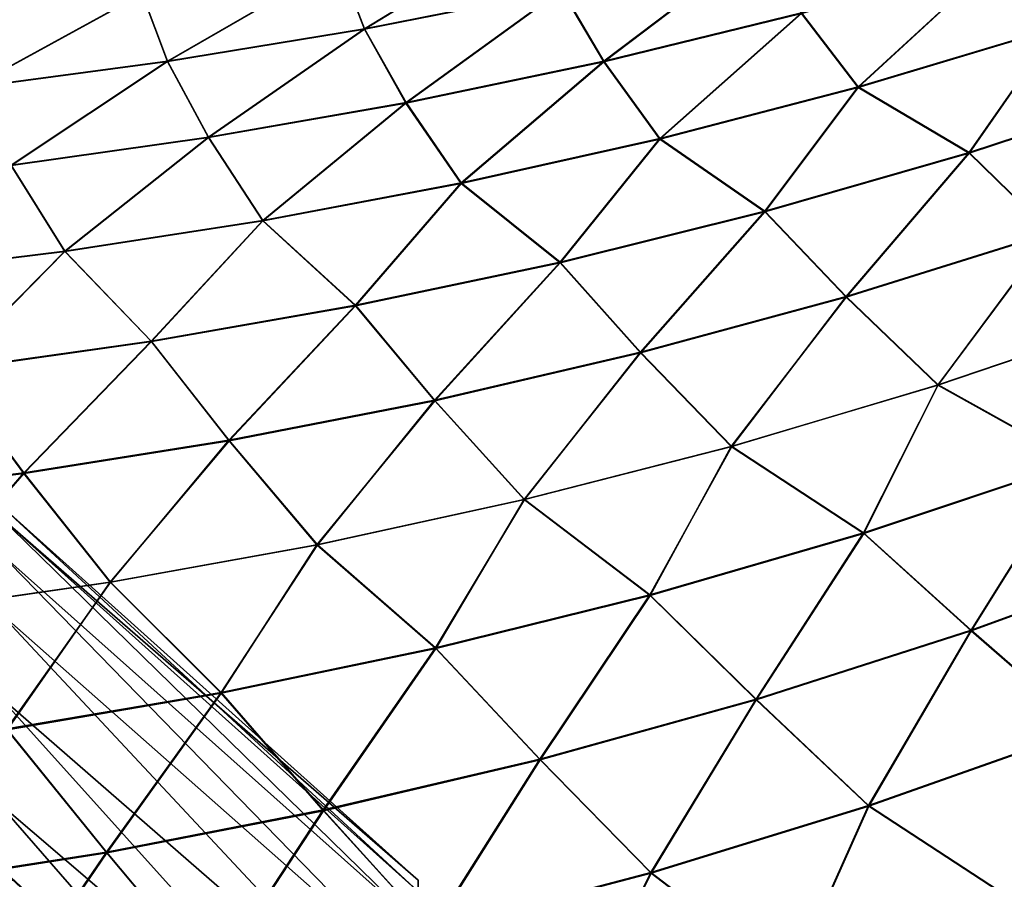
# Model space of a CAD drawing. Header units: metres. Extents: x -2 to 102, y -85 to 102.
# Tile 276 of 343: x 82.45 to 84.98, y 21.99 to 24.19. Entities that reach past the tile are written whole.
import ezdxf

# ---------------------------------------------------------------- set-up
doc = ezdxf.new("R2010")
doc.units = ezdxf.units.M
doc.layers.add('solid_21064300', color=7, linetype='CONTINUOUS')

msp = doc.modelspace()

# ---------------------------------------------------------------- linework, layer by layer
at = {"layer": 'solid_21064300'}
for points in [[(84.963448, 24.349924, -8.082553), (85.4683, 24.511858, -8.175886), (85.110725, 24.169491, -8.434382)], [(85.111015, 24.171268, 8.431044), (85.468727, 24.513657, 8.17223), (84.963875, 24.351658, 8.079058)], [(83.271156, 24.338259, -7.008092), (83.775078, 24.434538, -7.113607), (83.337212, 24.167259, -7.419191)], [(83.337624, 24.168566, 7.41629), (83.77562, 24.435841, 7.11038), (83.271637, 24.33942, 7.00517)], [(83.775078, 24.434538, -7.113607), (83.842453, 24.267124, -7.513674), (83.337212, 24.167259, -7.419191)], [(83.337624, 24.168566, 7.41629), (83.842926, 24.26856, 7.510507), (83.77562, 24.435841, 7.11038)], [(83.842453, 24.267124, -7.513674), (84.347473, 24.384428, -7.613317), (83.950409, 24.083586, -7.903437)], [(83.950783, 24.08514, 7.900337), (84.347984, 24.385981, 7.609906), (83.842926, 24.26856, 7.510507)], [(84.347473, 24.384428, -7.613317), (84.457268, 24.207378, -7.991421), (83.950409, 24.083586, -7.903437)], [(83.950783, 24.08514, 7.900337), (84.457672, 24.209028, 7.988115), (84.347984, 24.385981, 7.609906)], [(82.766899, 24.258049, -6.910396), (83.271156, 24.338259, -7.008092), (82.832169, 24.084036, -7.33136)], [(82.832504, 24.085211, 7.328732), (83.271637, 24.33942, 7.00517), (82.767303, 24.259069, 6.907784)], [(83.271156, 24.338259, -7.008092), (83.337212, 24.167259, -7.419191), (82.832169, 24.084036, -7.33136)], [(82.832504, 24.085211, 7.328732), (83.337624, 24.168566, 7.41629), (83.271637, 24.33942, 7.00517)], [(84.457268, 24.207378, -7.991421), (84.963448, 24.349924, -8.082553), (84.602768, 24.017687, -8.355328)], [(84.603035, 24.019407, 8.352143), (84.963875, 24.351658, 8.079058), (84.457672, 24.209028, 7.988115)], [(84.963448, 24.349924, -8.082553), (85.110725, 24.169491, -8.434382), (84.602768, 24.017687, -8.355328)], [(84.603035, 24.019407, 8.352143), (85.111015, 24.171268, 8.431044), (84.963875, 24.351658, 8.079058)], [(82.262512, 24.193136, -6.822421), (82.766899, 24.258049, -6.910396), (82.327675, 24.016611, -7.251867)], [(82.327919, 24.017653, 7.249519), (82.767303, 24.259069, 6.907784), (82.262825, 24.194017, 6.820124)], [(82.766899, 24.258049, -6.910396), (82.832169, 24.084036, -7.33136), (82.327675, 24.016611, -7.251867)], [(82.327919, 24.017653, 7.249519), (82.832504, 24.085211, 7.328732), (82.767303, 24.259069, 6.907784)], [(83.337212, 24.167259, -7.419191), (83.842453, 24.267124, -7.513674), (83.443481, 23.977861, -7.819668)], [(83.443794, 23.979305, 7.816796), (83.842926, 24.26856, 7.510507), (83.337624, 24.168566, 7.41629)], [(83.842453, 24.267124, -7.513674), (83.950409, 24.083586, -7.903437), (83.443481, 23.977861, -7.819668)], [(83.443794, 23.979305, 7.816796), (83.950783, 24.08514, 7.900337), (83.842926, 24.26856, 7.510507)], [(83.950409, 24.083586, -7.903437), (84.457268, 24.207378, -7.991421), (84.093918, 23.885223, -8.27869)], [(84.094147, 23.886875, 8.275677), (84.457672, 24.209028, 7.988115), (83.950783, 24.08514, 7.900337)], [(84.457268, 24.207378, -7.991421), (84.602768, 24.017687, -8.355328), (84.093918, 23.885223, -8.27869)], [(84.094147, 23.886875, 8.275677), (84.603035, 24.019407, 8.352143), (84.457672, 24.209028, 7.988115)], [(82.832169, 24.084036, -7.33136), (83.337212, 24.167259, -7.419191), (82.937019, 23.889423, -7.741379)], [(82.937256, 23.890751, 7.738744), (83.337624, 24.168566, 7.41629), (82.832504, 24.085211, 7.328732)], [(83.337212, 24.167259, -7.419191), (83.443481, 23.977861, -7.819668), (82.937019, 23.889423, -7.741379)], [(82.937256, 23.890751, 7.738744), (83.443794, 23.979305, 7.816796), (83.337624, 24.168566, 7.41629)], [(84.602768, 24.017687, -8.355328), (85.110725, 24.169491, -8.434382), (84.886971, 23.849571, -8.715689)], [(84.887085, 23.851341, 8.712619), (85.111015, 24.171268, 8.431044), (84.603035, 24.019407, 8.352143)], [(85.110725, 24.169491, -8.434382), (85.409157, 24.021404, -8.785089), (84.886971, 23.849571, -8.715689)], [(84.887085, 23.851341, 8.712619), (85.409294, 24.023193, 8.781903), (85.111015, 24.171268, 8.431044)], [(82.327675, 24.016611, -7.251867), (82.832169, 24.084036, -7.33136), (82.431534, 23.817408, -7.670044)], [(82.431671, 23.818617, 7.667653), (82.832504, 24.085211, 7.328732), (82.327919, 24.017653, 7.249519)], [(82.832169, 24.084036, -7.33136), (82.937019, 23.889423, -7.741379), (82.431534, 23.817408, -7.670044)], [(82.431671, 23.818617, 7.667653), (82.937256, 23.890751, 7.738744), (82.832504, 24.085211, 7.328732)], [(83.443481, 23.977861, -7.819668), (83.950409, 24.083586, -7.903437), (83.584892, 23.771469, -8.205371)], [(83.58506, 23.773037, 8.202545), (83.950783, 24.08514, 7.900337), (83.443794, 23.979305, 7.816796)], [(83.950409, 24.083586, -7.903437), (84.093918, 23.885223, -8.27869), (83.584892, 23.771469, -8.205371)], [(83.58506, 23.773037, 8.202545), (84.094147, 23.886875, 8.275677), (83.950783, 24.08514, 7.900337)], [(84.093918, 23.885223, -8.27869), (84.602768, 24.017687, -8.355328), (84.363197, 23.698767, -8.647977)], [(84.363274, 23.700499, 8.645047), (84.603035, 24.019407, 8.352143), (84.094147, 23.886875, 8.275677)], [(84.602768, 24.017687, -8.355328), (84.886971, 23.849571, -8.715689), (84.363197, 23.698767, -8.647977)], [(84.363274, 23.700499, 8.645047), (84.887085, 23.851341, 8.712619), (84.603035, 24.019407, 8.352143)], [(84.886971, 23.849571, -8.715689), (85.409157, 24.021404, -8.785089), (85.097343, 23.644165, -9.040006)], [(85.09729, 23.645935, 9.037109), (85.409294, 24.023193, 8.781903), (84.887085, 23.851341, 8.712619)], [(83.076416, 23.67717, 8.133792), (83.443794, 23.979305, 7.816796), (82.937256, 23.890751, 7.738744)], [(83.076416, 23.67717, 8.133792), (83.58506, 23.773037, 8.202545), (83.443794, 23.979305, 7.816796)], [(82.937019, 23.889423, -7.741379), (83.443481, 23.977861, -7.819668), (83.076317, 23.675699, -8.136415)], [(83.443481, 23.977861, -7.819668), (83.584892, 23.771469, -8.205371), (83.076317, 23.675699, -8.136415)], [(82.431534, 23.817408, -7.670044), (82.937019, 23.889423, -7.741379), (82.568863, 23.597067, -8.07309)], [(82.568863, 23.598438, 8.070674), (82.937256, 23.890751, 7.738744), (82.431671, 23.818617, 7.667653)], [(82.568863, 23.598438, 8.070674), (83.076416, 23.67717, 8.133792), (82.937256, 23.890751, 7.738744)], [(82.937019, 23.889423, -7.741379), (83.076317, 23.675699, -8.136415), (82.568863, 23.597067, -8.07309)], [(83.584892, 23.771469, -8.205371), (84.093918, 23.885223, -8.27869), (83.838699, 23.568411, -8.58274)], [(83.83873, 23.570087, 8.579963), (84.094147, 23.886875, 8.275677), (83.58506, 23.773037, 8.202545)], [(84.093918, 23.885223, -8.27869), (84.363197, 23.698767, -8.647977), (83.838699, 23.568411, -8.58274)], [(83.83873, 23.570087, 8.579963), (84.363274, 23.700499, 8.645047), (84.094147, 23.886875, 8.275677)], [(84.363197, 23.698767, -8.647977), (84.886971, 23.849571, -8.715689), (84.571693, 23.480185, -8.983318)], [(84.571594, 23.481949, 8.98053), (84.887085, 23.851341, 8.712619), (84.363274, 23.700499, 8.645047)], [(84.571594, 23.481949, 8.98053), (85.09729, 23.645935, 9.037109), (84.887085, 23.851341, 8.712619)], [(84.886971, 23.849571, -8.715689), (85.097343, 23.644165, -9.040006), (84.571693, 23.480185, -8.983318)], [(82.062721, 23.535942, 8.014533), (82.568863, 23.598438, 8.070674), (82.431671, 23.818617, 7.667653)], [(82.431534, 23.817408, -7.670044), (82.568863, 23.597067, -8.07309), (82.062843, 23.534674, -8.01674)], [(83.076317, 23.675699, -8.136415), (83.584892, 23.771469, -8.205371), (83.314301, 23.457827, -8.520871)], [(83.314255, 23.459435, 8.518264), (83.58506, 23.773037, 8.202545), (83.076416, 23.67717, 8.133792)], [(83.314255, 23.459435, 8.518264), (83.83873, 23.570087, 8.579963), (83.58506, 23.773037, 8.202545)], [(83.584892, 23.771469, -8.205371), (83.838699, 23.568411, -8.58274), (83.314301, 23.457827, -8.520871)], [(82.790649, 23.367733, 8.46104), (83.076416, 23.67717, 8.133792), (82.568863, 23.598438, 8.070674)], [(82.790649, 23.367733, 8.46104), (83.314255, 23.459435, 8.518264), (83.076416, 23.67717, 8.133792)], [(83.838699, 23.568411, -8.58274), (84.363197, 23.698767, -8.647977), (84.044678, 23.33724, -8.928357)], [(84.044525, 23.338985, 8.925688), (84.363274, 23.700499, 8.645047), (83.83873, 23.570087, 8.579963)], [(84.044525, 23.338985, 8.925688), (84.571594, 23.481949, 8.98053), (84.363274, 23.700499, 8.645047)], [(84.363197, 23.698767, -8.647977), (84.571693, 23.480185, -8.983318), (84.044678, 23.33724, -8.928357)], [(82.568863, 23.597067, -8.07309), (83.076317, 23.675699, -8.136415), (82.790794, 23.366201, -8.46347)], [(83.076317, 23.675699, -8.136415), (83.314301, 23.457827, -8.520871), (82.790794, 23.366201, -8.46347)], [(84.808037, 23.255186, 9.294316), (85.09729, 23.645935, 9.037109), (84.571594, 23.481949, 8.98053)], [(84.571693, 23.480185, -8.983318), (85.097343, 23.644165, -9.040006), (84.806595, 23.254726, -9.295116)], [(85.097343, 23.644165, -9.040006), (85.333885, 23.43362, -9.341311), (84.806595, 23.254726, -9.295116)], [(84.808037, 23.255186, 9.294316), (85.335358, 23.4342, 9.34032), (85.09729, 23.645935, 9.037109)], [(82.268517, 23.294094, 8.409473), (82.568863, 23.598438, 8.070674), (82.062721, 23.535942, 8.014533)], [(82.062843, 23.534674, -8.01674), (82.568863, 23.597067, -8.07309), (82.268776, 23.292648, -8.411718)], [(82.268517, 23.294094, 8.409473), (82.790649, 23.367733, 8.46104), (82.568863, 23.598438, 8.070674)], [(82.568863, 23.597067, -8.07309), (82.790794, 23.366201, -8.46347), (82.268776, 23.292648, -8.411718)], [(83.516983, 23.216484, 8.873312), (83.83873, 23.570087, 8.579963), (83.314255, 23.459435, 8.518264)], [(83.314301, 23.457827, -8.520871), (83.838699, 23.568411, -8.58274), (83.517212, 23.214775, -8.875846)], [(83.516983, 23.216484, 8.873312), (84.044525, 23.338985, 8.925688), (83.83873, 23.570087, 8.579963)], [(83.838699, 23.568411, -8.58274), (84.044678, 23.33724, -8.928357), (83.517212, 23.214775, -8.875846)], [(84.278465, 23.09771, 9.249406), (84.571594, 23.481949, 8.98053), (84.044525, 23.338985, 8.925688)], [(84.044678, 23.33724, -8.928357), (84.571693, 23.480185, -8.983318), (84.277077, 23.097383, -9.250005)], [(84.571693, 23.480185, -8.983318), (84.806595, 23.254726, -9.295116), (84.277077, 23.097383, -9.250005)], [(84.278465, 23.09771, 9.249406), (84.808037, 23.255186, 9.294316), (84.571594, 23.481949, 8.98053)], [(82.989822, 23.113756, 8.824261), (83.314255, 23.459435, 8.518264), (82.790649, 23.367733, 8.46104)], [(82.790794, 23.366201, -8.46347), (83.314301, 23.457827, -8.520871), (82.990143, 23.112095, -8.826653)], [(82.989822, 23.113756, 8.824261), (83.516983, 23.216484, 8.873312), (83.314255, 23.459435, 8.518264)], [(83.314301, 23.457827, -8.520871), (83.517212, 23.214775, -8.875846), (82.990143, 23.112095, -8.826653)], [(84.806595, 23.254726, -9.295116), (85.333885, 23.43362, -9.341311), (85.162682, 23.056633, -9.5905)], [(85.16227, 23.058346, 9.588063), (85.335358, 23.4342, 9.34032), (84.808037, 23.255186, 9.294316)], [(82.463882, 23.030006, 8.779533), (82.790649, 23.367733, 8.46104), (82.268517, 23.294094, 8.409473)], [(82.268776, 23.292648, -8.411718), (82.790794, 23.366201, -8.46347), (82.46431, 23.028404, -8.781773)], [(82.463882, 23.030006, 8.779533), (82.989822, 23.113756, 8.824261), (82.790649, 23.367733, 8.46104)], [(82.790794, 23.366201, -8.46347), (82.990143, 23.112095, -8.826653), (82.46431, 23.028404, -8.781773)], [(83.747635, 22.96134, 9.206166), (84.044525, 23.338985, 8.925688), (83.516983, 23.216484, 8.873312)], [(83.517212, 23.214775, -8.875846), (84.044678, 23.33724, -8.928357), (83.746323, 22.961166, -9.206551)], [(84.044678, 23.33724, -8.928357), (84.277077, 23.097383, -9.250005), (83.746323, 22.961166, -9.206551)], [(83.747635, 22.96134, 9.206166), (84.278465, 23.09771, 9.249406), (84.044525, 23.338985, 8.925688)], [(81.93972, 22.964256, 8.740291), (82.463882, 23.030006, 8.779533), (82.268517, 23.294094, 8.409473)], [(82.268776, 23.292648, -8.411718), (82.46431, 23.028404, -8.781773), (81.940292, 22.962713, -8.742383)], [(84.277077, 23.097383, -9.250005), (84.806595, 23.254726, -9.295116), (84.617294, 22.874729, -9.553823)], [(84.616814, 22.876497, 9.55145), (84.808037, 23.255186, 9.294316), (84.278465, 23.09771, 9.249406)], [(84.616814, 22.876497, 9.55145), (85.16227, 23.058346, 9.588063), (84.808037, 23.255186, 9.294316)], [(84.806595, 23.254726, -9.295116), (85.162682, 23.056633, -9.5905), (84.617294, 22.874729, -9.553823)], [(83.216446, 22.845535, 9.165258), (83.516983, 23.216484, 8.873312), (82.989822, 23.113756, 8.824261)], [(82.990143, 23.112095, -8.826653), (83.517212, 23.214775, -8.875846), (83.215233, 22.84553, -9.165421)], [(83.517212, 23.214775, -8.875846), (83.746323, 22.961166, -9.206551), (83.215233, 22.84553, -9.165421)], [(83.216446, 22.845535, 9.165258), (83.747635, 22.96134, 9.206166), (83.516983, 23.216484, 8.873312)], [(82.685883, 22.749628, 9.127501), (82.989822, 23.113756, 8.824261), (82.463882, 23.030006, 8.779533)], [(82.46431, 23.028404, -8.781773), (82.990143, 23.112095, -8.826653), (82.684799, 22.749798, -9.127438)], [(82.990143, 23.112095, -8.826653), (83.215233, 22.84553, -9.165421), (82.684799, 22.749798, -9.127438)], [(82.685883, 22.749628, 9.127501), (83.216446, 22.845535, 9.165258), (82.989822, 23.113756, 8.824261)], [(83.746323, 22.961166, -9.206551), (84.277077, 23.097383, -9.250005), (84.069366, 22.715721, -9.518112)], [(84.068802, 22.717535, 9.515811), (84.278465, 23.09771, 9.249406), (83.747635, 22.96134, 9.206166)], [(84.068802, 22.717535, 9.515811), (84.616814, 22.876497, 9.55145), (84.278465, 23.09771, 9.249406)], [(84.277077, 23.097383, -9.250005), (84.617294, 22.874729, -9.553823), (84.069366, 22.715721, -9.518112)], [(84.89212, 22.626158, 9.821292), (85.16227, 23.058346, 9.588063), (84.616814, 22.876497, 9.55145)], [(84.617294, 22.874729, -9.553823), (85.162682, 23.056633, -9.5905), (84.892769, 22.624441, -9.823468)], [(84.89212, 22.626158, 9.821292), (85.43956, 22.826017, 9.848701), (85.16227, 23.058346, 9.588063)], [(85.162682, 23.056633, -9.5905), (85.440125, 22.824394, -9.850916), (84.892769, 22.624441, -9.823468)], [(82.15654, 22.672834, 9.093725), (82.463882, 23.030006, 8.779533), (81.93972, 22.964256, 8.740291)], [(81.940292, 22.962713, -8.742383), (82.46431, 23.028404, -8.781773), (82.155609, 22.673183, -9.09344)], [(82.46431, 23.028404, -8.781773), (82.684799, 22.749798, -9.127438), (82.155609, 22.673183, -9.09344)], [(82.15654, 22.672834, 9.093725), (82.685883, 22.749628, 9.127501), (82.463882, 23.030006, 8.779533)], [(82.395638, 22.953745), (83.47477, 21.985277), (83.47477, 21.956244, 1.129537)], [(82.395638, 22.922903, -1.189486), (83.47477, 21.985277), (82.395638, 22.953745)], [(82.395638, 22.922905, 1.189463), (82.395638, 22.953745), (83.47477, 21.956244, 1.129537)], [(83.215233, 22.84553, -9.165421), (83.746323, 22.961166, -9.206551), (83.519958, 22.579222, -9.483901)], [(83.51931, 22.581059, 9.481685), (83.747635, 22.96134, 9.206166), (83.216446, 22.845535, 9.165258)], [(83.51931, 22.581059, 9.481685), (84.068802, 22.717535, 9.515811), (83.747635, 22.96134, 9.206166)], [(83.746323, 22.961166, -9.206551), (84.069366, 22.715721, -9.518112), (83.519958, 22.579222, -9.483901)], [(82.395638, 22.922905, 1.189463), (83.47477, 21.956244, 1.129537), (83.47477, 21.869213, 2.256091)], [(82.395638, 22.830469, 2.37573), (82.395638, 22.922905, 1.189463), (83.47477, 21.869213, 2.256091)], [(82.395638, 22.922903, -1.189486), (83.47477, 21.956242, -1.129546), (83.47477, 21.985277)], [(82.395638, 22.922903, -1.189486), (83.47477, 21.869211, -2.256109), (83.47477, 21.956242, -1.129546)], [(82.395638, 22.922903, -1.189486), (82.395638, 22.830463, -2.375777), (83.47477, 21.869211, -2.256109)], [(84.340889, 22.449654, 9.794296), (84.616814, 22.876497, 9.55145), (84.068802, 22.717535, 9.515811)], [(84.069366, 22.715721, -9.518112), (84.617294, 22.874729, -9.553823), (84.341621, 22.447853, -9.796426)], [(84.340889, 22.449654, 9.794296), (84.89212, 22.626158, 9.821292), (84.616814, 22.876497, 9.55145)], [(84.617294, 22.874729, -9.553823), (84.892769, 22.624441, -9.823468), (84.341621, 22.447853, -9.796426)], [(82.684799, 22.749798, -9.127438), (83.215233, 22.84553, -9.165421), (82.970177, 22.464685, -9.451859)], [(82.969414, 22.466534, 9.449735), (83.216446, 22.845535, 9.165258), (82.685883, 22.749628, 9.127501)], [(82.969414, 22.466534, 9.449735), (83.51931, 22.581059, 9.481685), (83.216446, 22.845535, 9.165258)], [(83.215233, 22.84553, -9.165421), (83.519958, 22.579222, -9.483901), (82.970177, 22.464685, -9.451859)], [(82.395638, 22.830469, 2.37573), (83.47477, 21.869213, 2.256091), (83.47477, 21.724421, 3.376685)], [(82.395638, 22.676685, 3.555614), (82.395638, 22.830469, 2.37573), (83.47477, 21.724421, 3.376685)], [(82.395638, 22.830463, -2.375777), (83.47477, 21.724417, -3.376713), (83.47477, 21.869211, -2.256109)], [(82.395638, 22.830463, -2.375777), (82.395638, 22.676674, -3.555682), (83.47477, 21.724417, -3.376713)], [(85.183762, 22.372746, 10.063931), (85.43956, 22.826017, 9.848701), (84.89212, 22.626158, 9.821292)], [(84.892769, 22.624441, -9.823468), (85.440125, 22.824394, -9.850916), (85.18454, 22.371115, -10.065888)], [(82.155609, 22.673183, -9.09344), (82.684799, 22.749798, -9.127438), (82.420944, 22.371471, -9.422692)], [(82.420067, 22.373318, 9.420668), (82.685883, 22.749628, 9.127501), (82.15654, 22.672834, 9.093725)], [(82.420067, 22.373318, 9.420668), (82.969414, 22.466534, 9.449735), (82.685883, 22.749628, 9.127501)], [(82.684799, 22.749798, -9.127438), (82.970177, 22.464685, -9.451859), (82.420944, 22.371471, -9.422692)], [(83.786987, 22.296286, 9.76812), (84.068802, 22.717535, 9.515811), (83.51931, 22.581059, 9.481685)], [(83.786987, 22.296286, 9.76812), (84.340889, 22.449654, 9.794296), (84.068802, 22.717535, 9.515811)], [(83.519958, 22.579222, -9.483901), (84.069366, 22.715721, -9.518112), (83.787811, 22.294418, -9.770191)], [(84.069366, 22.715721, -9.518112), (84.341621, 22.447853, -9.796426), (83.787811, 22.294418, -9.770191)], [(82.395638, 22.676685, 3.555614), (83.47477, 21.724421, 3.376685), (83.47477, 21.522245, 4.488361)], [(82.395638, 22.461966, 4.725943), (82.395638, 22.676685, 3.555614), (83.47477, 21.522245, 4.488361)], [(82.395638, 22.676674, -3.555682), (83.47477, 21.522238, -4.488397), (83.47477, 21.724417, -3.376713)], [(82.395638, 22.676674, -3.555682), (82.395638, 22.461946, -4.726033), (83.47477, 21.522238, -4.488397)], [(84.629539, 22.17738, 10.045037), (84.89212, 22.626158, 9.821292), (84.340889, 22.449654, 9.794296)], [(84.341621, 22.447853, -9.796426), (84.892769, 22.624441, -9.823468), (84.630417, 22.175627, -10.046969)], [(84.629539, 22.17738, 10.045037), (85.183762, 22.372746, 10.063931), (84.89212, 22.626158, 9.821292)], [(84.892769, 22.624441, -9.823468), (85.18454, 22.371115, -10.065888), (84.630417, 22.175627, -10.046969)], [(83.231499, 22.16571, 9.743242), (83.51931, 22.581059, 9.481685), (82.969414, 22.466534, 9.449735)], [(82.970177, 22.464685, -9.451859), (83.519958, 22.579222, -9.483901), (83.23243, 22.163792, -9.74525)], [(83.231499, 22.16571, 9.743242), (83.786987, 22.296286, 9.76812), (83.51931, 22.581059, 9.481685)], [(83.519958, 22.579222, -9.483901), (83.787811, 22.294418, -9.770191), (83.23243, 22.163792, -9.74525)], [(82.675575, 22.057474, 9.720242), (82.969414, 22.466534, 9.449735), (82.420067, 22.373318, 9.420668)], [(82.420944, 22.371471, -9.422692), (82.970177, 22.464685, -9.451859), (82.676628, 22.055519, -9.722176)], [(82.675575, 22.057474, 9.720242), (83.231499, 22.16571, 9.743242), (82.969414, 22.466534, 9.449735)], [(82.970177, 22.464685, -9.451859), (83.23243, 22.163792, -9.74525), (82.676628, 22.055519, -9.722176)], [(82.395638, 22.461966, 4.725943), (83.47477, 21.522245, 4.488361), (83.47477, 21.263224, 5.588181)], [(82.395638, 22.186888, 5.883572), (82.395638, 22.461966, 4.725943), (83.47477, 21.263224, 5.588181)], [(82.395638, 22.461946, -4.726033), (83.47477, 21.263212, -5.588225), (83.47477, 21.522238, -4.488397)], [(82.395638, 22.461946, -4.726033), (82.395638, 22.186857, -5.883684), (83.47477, 21.263212, -5.588225)], [(84.071281, 22.005688, 10.026403), (84.340889, 22.449654, 9.794296), (83.786987, 22.296286, 9.76812)], [(83.787811, 22.294418, -9.770191), (84.341621, 22.447853, -9.796426), (84.072258, 22.003824, -10.028302)], [(84.071281, 22.005688, 10.026403), (84.629539, 22.17738, 10.045037), (84.340889, 22.449654, 9.794296)], [(84.341621, 22.447853, -9.796426), (84.630417, 22.175627, -10.046969), (84.072258, 22.003824, -10.028302)], [(82.120056, 21.970947, 9.699739), (82.675575, 22.057474, 9.720242), (82.420067, 22.373318, 9.420668)], [(82.420944, 22.371471, -9.422692), (82.676628, 22.055519, -9.722176), (82.121254, 21.968966, -9.701602)], [(85.007149, 21.930134, 10.268962), (85.183762, 22.372746, 10.063931), (84.629539, 22.17738, 10.045037)], [(84.630417, 22.175627, -10.046969), (85.18454, 22.371115, -10.065888), (85.008141, 21.928486, -10.270677)], [(83.510101, 21.857529, 10.008368), (83.786987, 22.296286, 9.76812), (83.231499, 22.16571, 9.743242)], [(83.23243, 22.163792, -9.74525), (83.787811, 22.294418, -9.770191), (83.511185, 21.855574, -10.010224)], [(83.510101, 21.857529, 10.008368), (84.071281, 22.005688, 10.026403), (83.786987, 22.296286, 9.76812)], [(83.787811, 22.294418, -9.770191), (84.072258, 22.003824, -10.028302), (83.511185, 21.855574, -10.010224)], [(82.395638, 22.186888, 5.883572), (83.47477, 21.263224, 5.588181), (83.47477, 20.948038, 6.673242)], [(82.395638, 21.852192, 7.025392), (82.395638, 22.186888, 5.883572), (83.47477, 20.948038, 6.673242)], [(82.395638, 22.186857, -5.883684), (83.47477, 20.948021, -6.673294), (83.47477, 21.263212, -5.588225)], [(82.395638, 22.186857, -5.883684), (82.395638, 21.852148, -7.025524), (83.47477, 20.948021, -6.673294)], [(82.947212, 21.732653, 9.991368), (83.231499, 22.16571, 9.743242), (82.675575, 22.057474, 9.720242)], [(82.676628, 22.055519, -9.722176), (83.23243, 22.163792, -9.74525), (82.948418, 21.730619, -9.993177)], [(82.947212, 21.732653, 9.991368), (83.510101, 21.857529, 10.008368), (83.231499, 22.16571, 9.743242)], [(83.23243, 22.163792, -9.74525), (83.511185, 21.855574, -10.010224), (82.948418, 21.730619, -9.993177)], [(84.430161, 21.730732, 10.257056), (84.629539, 22.17738, 10.045037), (84.071281, 22.005688, 10.026403)], [(84.072258, 22.003824, -10.028302), (84.630417, 22.175627, -10.046969), (84.431259, 21.728928, -10.258758)], [(84.430161, 21.730732, 10.257056), (85.007149, 21.930134, 10.268962), (84.629539, 22.17738, 10.045037)], [(84.630417, 22.175627, -10.046969), (85.008141, 21.928486, -10.270677), (84.431259, 21.728928, -10.258758)], [(82.383537, 21.63069, 9.975813), (82.675575, 22.057474, 9.720242), (82.120056, 21.970947, 9.699739)], [(82.121254, 21.968966, -9.701602), (82.676628, 22.055519, -9.722176), (82.384865, 21.628592, -9.977569)], [(82.383537, 21.63069, 9.975813), (82.947212, 21.732653, 9.991368), (82.675575, 22.057474, 9.720242)], [(82.676628, 22.055519, -9.722176), (82.948418, 21.730619, -9.993177), (82.384865, 21.628592, -9.977569)], [(83.44223, 21.017494, -1.083391), (82.392014, 21.998652, -1.133967), (82.392014, 22.027859)], [(83.44223, 21.017494, -1.083391), (82.392014, 22.027859), (82.44268, 21.982624)], [(83.44223, 20.933855, -2.163909), (82.392014, 21.911108, -2.264926), (82.392014, 21.998652, -1.133967)], [(83.44223, 21.017494, -1.083391), (83.44223, 20.933855, -2.163909), (82.392014, 21.998652, -1.133967)], [(82.392014, 21.998652, 1.133967), (83.44223, 21.045399), (82.44268, 21.982624)], [(83.44223, 21.017494, 1.083391), (83.44223, 21.045399), (82.392014, 21.998652, 1.133967)], [(83.44223, 21.017494, 1.083391), (82.392014, 21.998652, 1.133967), (82.392014, 21.911108, 2.264926)], [(83.848389, 21.556812, 10.245174), (84.071281, 22.005688, 10.026403), (83.510101, 21.857529, 10.008368)], [(83.511185, 21.855574, -10.010224), (84.072258, 22.003824, -10.028302), (83.849609, 21.554867, -10.246854)], [(83.848389, 21.556812, 10.245174), (84.430161, 21.730732, 10.257056), (84.071281, 22.005688, 10.026403)], [(84.072258, 22.003824, -10.028302), (84.431259, 21.728928, -10.258758), (83.849609, 21.554867, -10.246854)]]:
    msp.add_3dface(points, dxfattribs=at)

doc.saveas('drawing.dxf')
